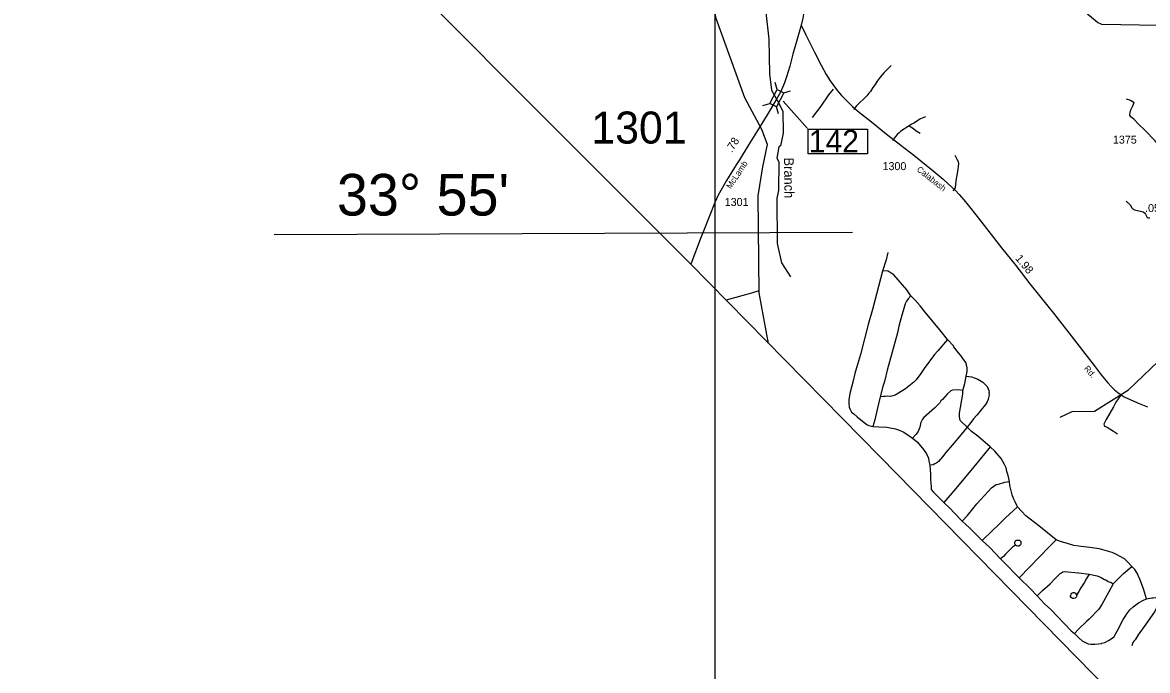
# Model space of a CAD drawing. Extents: x 2104537 to 2336408, y 34176 to 229611.
# Drawn here: x 2106088 to 2123652, y 54055 to 64176 of the extents above; entities that cross this region are included whole.
import ezdxf

# ---------------------------------------------------------------- set-up
doc = ezdxf.new("R2010")
doc.units = 0
for name, color, linetype in [('Exist Boundary Political StateLine', 7, 'Continuous'), ('Exist Hydrographic Creek Single Shore', 7, 'Continuous'), ('Exist Hydrographic Misc Water Feature', 7, 'Continuous'), ('Exist Road Non-System Type 51', 7, 'Continuous'), ('Exist Road Secondary Mileage Hundredths English Label', 7, 'Continuous'), ('Exist Road Secondary Structure Standard Bridge CELL', 7, 'Continuous'), ('Exist Road Secondary Structure Standard Bridge Number Label', 7, 'Continuous'), ('Exist Road Secondary Type 51 Attributed', 7, 'Continuous'), ('Exist Road Secondary Type 51 Label', 7, 'Continuous'), ('Exist Road Secondary Type 51 Number Label', 7, 'Continuous'), ('Map Preparation Inset Cut Line', 7, 'Continuous'), ('Map Preparation Longitude Latitude Label', 7, 'Continuous'), ('Map Preparation Longitude Latitude Lines', 7, 'Continuous'), ('Old_Level_32', 7, 'Continuous')]:
    doc.layers.add(name, color=color, linetype=linetype)

msp = doc.modelspace()

# ---------------------------------------------------------------- linework, layer by layer
at = {"layer": 'Exist Boundary Political StateLine'}
msp.add_lwpolyline([(2106088, 70880), (2113861, 63060), (2116510, 60413), (2119477, 57391), (2125357, 51389), (2126531, 50215), (2127676, 49053), (2128979, 47751), (2129985, 46728), (2130756, 45951), (2130876, 45843), (2134634, 42081), (2139280, 37214)], dxfattribs=at)
at = {"layer": 'Exist Hydrographic Creek Single Shore'}
for points in [[(2124413, 64118), (2122937, 64147), (2122871, 64178), (2122628, 64379), (2122433, 64934), (2122275, 65161), (2122024, 65418), (2121672, 65674), (2121205, 65929), (2121012, 66097), (2120096, 67877), (2119844, 68331), (2119113, 69763)], [(2116682, 65262), (2116999, 65194), (2117233, 65081), (2117400, 64930), (2117543, 64757), (2117695, 64330), (2117738, 63916), (2117749, 63374), (2117780, 63117), (2117871, 62963), (2117960, 62793), (2117961, 62448), (2117920, 62249), (2117895, 62233), (2117863, 62056), (2117897, 62000), (2117890, 61551), (2117866, 61433), (2117869, 60724), (2117937, 60424), (2118079, 60202)], [(2122289, 58010), (2122473, 58102), (2122823, 58105), (2123353, 58439), (2123935, 58992)]]:
    msp.add_lwpolyline(points, dxfattribs=at)
at = {"layer": 'Exist Hydrographic Misc Water Feature'}
msp.add_lwpolyline([(2117736, 59164), (2117589, 59955), (2117575, 61471), (2117648, 61923), (2117721, 62273), (2117628, 62507), (2117367, 62998), (2116920, 64237), (2116877, 64445), (2116819, 64538), (2116735, 64595), (2116527, 64625), (2116468, 64669), (2116493, 64767), (2116666, 65118), (2116682, 65262)], dxfattribs=at)
at = {"layer": 'Exist Road Non-System Type 51'}
for p, q in [((2122582, 55579), (2122742, 55558)), ((2122582, 54704), (2122512, 54633)), ((2122512, 54633), (2122582, 54567))]:
    msp.add_line(p, q, dxfattribs=at)
for points in [[(2119650, 63504), (2119538, 63394), (2119476, 63322), (2119429, 63258), (2119401, 63207), (2119365, 63159), (2119329, 63099), (2119301, 63071), (2119272, 63033), (2119110, 62872), (2119060, 62816)], [(2118745, 63137), (2118669, 63048), (2118550, 62868), (2118415, 62691)], [(2123316, 62986), (2123388, 62961), (2123428, 62939), (2123438, 62921), (2123420, 62867), (2123384, 62806), (2123382, 62787)], [(2120185, 62705), (2120109, 62669), (2120001, 62606), (2119973, 62586), (2119930, 62560)], [(2119930, 62560), (2119800, 62477), (2119776, 62453), (2119746, 62431), (2119716, 62397), (2119673, 62334)], [(2119930, 62560), (2119996, 62518), (2120038, 62484), (2120102, 62445)], [(2120646, 62103), (2120676, 62039), (2120696, 62003), (2120700, 61971), (2120685, 61847), (2120661, 61705), (2120650, 61593), (2120610, 61547)], [(2123316, 61385), (2123381, 61327), (2123407, 61281), (2123427, 61261), (2123449, 61251), (2123565, 61226), (2123585, 61218), (2123603, 61202), (2123619, 61182), (2123631, 61164), (2123646, 61132), (2123668, 61124), (2123688, 61124)], [(2119598, 60584), (2119571, 60468), (2119514, 60290)], [(2119514, 60290), (2119360, 59695), (2119289, 59457), (2119169, 58990), (2119122, 58836), (2119083, 58692), (2119057, 58580), (2119006, 58382), (2118990, 58284), (2118988, 58230), (2118995, 58170), (2119007, 58134), (2119031, 58092), (2119065, 58066), (2119117, 58016), (2119226, 57929), (2119270, 57897), (2119302, 57881), (2119362, 57867)], [(2119957, 59908), (2119893, 59998), (2119692, 60235), (2119651, 60263), (2119603, 60293), (2119593, 60296), (2119514, 60290)], [(2117585, 59983), (2117471, 59949), (2117075, 59838)], [(2119957, 59908), (2119915, 59860), (2119889, 59824), (2119866, 59783), (2119836, 59673), (2119815, 59603), (2119769, 59431), (2119746, 59327), (2119626, 58877), (2119594, 58769), (2119547, 58568), (2119521, 58490), (2119480, 58328)], [(2120530, 59223), (2120428, 59352), (2120178, 59651), (2120100, 59753), (2120026, 59840), (2119957, 59908)], [(2120530, 59223), (2120377, 59050), (2120327, 58988), (2120164, 58771), (2120112, 58695), (2120041, 58596), (2120003, 58560), (2119873, 58456), (2119766, 58385), (2119710, 58355), (2119674, 58343), (2119638, 58337), (2119592, 58338), (2119558, 58332), (2119530, 58334), (2119480, 58328)], [(2120821, 58652), (2120834, 58726), (2120836, 58782), (2120826, 58830), (2120814, 58866), (2120757, 58944), (2120739, 58975), (2120701, 59017), (2120624, 59117), (2120627, 59121), (2120530, 59223)], [(2120768, 58426), (2120801, 58538), (2120821, 58652)], [(2120821, 58652), (2120905, 58640), (2120961, 58622), (2121003, 58604), (2121081, 58557), (2121119, 58523), (2121147, 58489), (2121163, 58455), (2121172, 58429), (2121180, 58399), (2121176, 58391), (2121182, 58361), (2121170, 58317), (2121166, 58289), (2121150, 58251), (2121124, 58211), (2120987, 58043), (2120937, 57986), (2120896, 57930), (2120836, 57858)], [(2119480, 58328), (2119454, 58222), (2119429, 58132), (2119394, 57971), (2119362, 57867)], [(2120768, 58426), (2120700, 58437), (2120605, 58435), (2120582, 58423), (2120522, 58373), (2120450, 58288), (2120426, 58266), (2120408, 58238), (2120365, 58188), (2120327, 58150), (2120201, 58045), (2120159, 58007), (2120138, 57983), (2120110, 57917), (2120100, 57872), (2120070, 57790), (2120036, 57740), (2119985, 57684)], [(2120836, 57858), (2120734, 57953), (2120721, 57983), (2120717, 58025), (2120719, 58073), (2120766, 58371), (2120768, 58426)], [(2123230, 58352), (2123156, 58244), (2123119, 58172), (2123007, 57977), (2122970, 57903), (2122982, 57873), (2123022, 57853), (2123122, 57794), (2123184, 57752)], [(2119362, 57867), (2119458, 57860), (2119584, 57857), (2119716, 57829), (2119792, 57803), (2119838, 57781), (2119896, 57748), (2119985, 57684)], [(2120836, 57858), (2120741, 57739), (2120601, 57577), (2120504, 57458), (2120452, 57390), (2120391, 57320), (2120363, 57298), (2120332, 57284), (2120307, 57268), (2120251, 57263)], [(2121193, 57547), (2121001, 57713), (2120906, 57788), (2120836, 57858)], [(2119985, 57684), (2120055, 57627), (2120152, 57509), (2120202, 57437), (2120232, 57369), (2120236, 57327), (2120251, 57263)], [(2121193, 57547), (2121106, 57437), (2120891, 57180), (2120630, 56863), (2120471, 56678)], [(2121496, 57007), (2121477, 57099), (2121457, 57165), (2121443, 57220), (2121419, 57272), (2121368, 57364), (2121268, 57480), (2121193, 57547)], [(2120251, 57263), (2120263, 57123), (2120266, 57032), (2120274, 56927), (2120274, 56883), (2120313, 56838), (2120365, 56788), (2120407, 56742), (2120471, 56678)], [(2120760, 56388), (2120840, 56474), (2120987, 56659), (2121109, 56787), (2121216, 56909), (2121250, 56934), (2121290, 56958), (2121326, 56966), (2121426, 56996), (2121496, 57007)], [(2121621, 56611), (2121587, 56691), (2121561, 56743), (2121541, 56797), (2121502, 56947), (2121496, 57007)], [(2120471, 56678), (2120570, 56587), (2120632, 56519), (2120760, 56388)], [(2121621, 56611), (2121434, 56439), (2121321, 56324), (2121231, 56244), (2121072, 56087)], [(2122224, 56098), (2121957, 56315), (2121754, 56472), (2121682, 56543), (2121621, 56611)], [(2120760, 56388), (2120871, 56284), (2121007, 56147), (2121072, 56087)], [(2121072, 56087), (2121188, 55975), (2121359, 55800)], [(2121590, 56013), (2121588, 56017), (2121590, 56019), (2121582, 56027), (2121578, 56043), (2121580, 56057), (2121578, 56061), (2121588, 56071), (2121588, 56075), (2121598, 56085), (2121612, 56093), (2121640, 56093), (2121648, 56089), (2121652, 56092), (2121672, 56069), (2121672, 56060), (2121676, 56052), (2121674, 56029), (2121668, 56017), (2121656, 56005), (2121650, 56006), (2121646, 55999), (2121626, 55995), (2121608, 56001), (2121590, 56013)], [(2122224, 56098), (2122079, 55949), (2122003, 55867), (2121923, 55789), (2121857, 55716), (2121752, 55612), (2121710, 55564), (2121650, 55504)], [(2122582, 55997), (2122504, 56009), (2122416, 56031), (2122294, 56070), (2122224, 56098)], [(2121590, 56013), (2121546, 55979), (2121435, 55871), (2121403, 55836), (2121359, 55800)], [(2123406, 55679), (2123347, 55745), (2123291, 55797), (2123225, 55836), (2123155, 55872), (2123099, 55896), (2122956, 55941), (2122896, 55953), (2122750, 55978), (2122616, 55992), (2122582, 55997)], [(2121359, 55800), (2121460, 55693), (2121592, 55557), (2121650, 55504)], [(2123115, 55408), (2123276, 55571), (2123406, 55679)], [(2123636, 55172), (2123589, 55330), (2123534, 55484), (2123504, 55540), (2123490, 55576), (2123452, 55633), (2123406, 55679)], [(2121650, 55504), (2121819, 55338), (2121930, 55221)], [(2121930, 55221), (2122013, 55303), (2122131, 55408), (2122212, 55494), (2122288, 55568), (2122308, 55582), (2122332, 55594), (2122352, 55601), (2122574, 55580), (2122582, 55579)], [(2122742, 55558), (2122700, 55490), (2122663, 55422), (2122613, 55348), (2122582, 55291)], [(2122742, 55558), (2122866, 55535), (2122928, 55507), (2122980, 55477), (2122999, 55471), (2123038, 55447), (2123083, 55428), (2123115, 55408)], [(2123115, 55408), (2123047, 55282), (2122938, 55087), (2122890, 55015), (2122741, 54858), (2122697, 54820), (2122582, 54704)], [(2121930, 55221), (2122044, 55095), (2122142, 55008), (2122462, 54675), (2122512, 54633)], [(2122545, 55231), (2122546, 55216), (2122540, 55209), (2122542, 55205), (2122540, 55202), (2122524, 55185), (2122502, 55177), (2122494, 55177), (2122490, 55181), (2122486, 55179), (2122476, 55183), (2122462, 55195), (2122451, 55211), (2122454, 55235), (2122459, 55249), (2122469, 55261), (2122489, 55273), (2122509, 55271), (2122525, 55265), (2122539, 55249), (2122545, 55231)], [(2122582, 55291), (2122581, 55290), (2122545, 55231)], [(2122582, 54567), (2122631, 54520), (2122725, 54470), (2122767, 54464), (2122829, 54465), (2122933, 54477), (2122937, 54481), (2122985, 54491), (2123044, 54522), (2123102, 54562), (2123130, 54588), (2123180, 54670), (2123271, 54853), (2123303, 54899), (2123327, 54941), (2123376, 55001), (2123428, 55049), (2123510, 55114), (2123588, 55156), (2123636, 55172)], [(2123820, 55185), (2123806, 55117), (2123798, 55061), (2123780, 55007), (2123761, 54971), (2123627, 54778), (2123508, 54614), (2123457, 54535), (2123436, 54515), (2123425, 54493), (2123405, 54441)], [(2123636, 55172), (2123718, 55191), (2123742, 55189), (2123771, 55193), (2123820, 55185)]]:
    msp.add_lwpolyline(points, dxfattribs=at)
at = {"layer": 'Exist Road Secondary Structure Standard Bridge CELL'}
for p, q in [((2117872, 63131), (2117839, 63239)), ((2117972, 63078), (2118080, 63111)), ((2117647, 62880), (2117755, 62913)), ((2117890, 62750), (2117857, 62858))]:
    msp.add_line(p, q, dxfattribs=at)
msp.add_lwpolyline([(2117755, 62913), (2117872, 63131), (2117974, 63077), (2117857, 62858)], close=True, dxfattribs=at)
at = {"layer": 'Exist Road Secondary Structure Standard Bridge Number Label'}
msp.add_line((2117965, 62946), (2118344, 62521), dxfattribs=at)
msp.add_lwpolyline([(2118352, 62511), (2119281, 62511), (2119281, 62127), (2118352, 62127)], close=True, dxfattribs=at)
at = {"layer": 'Exist Road Secondary Type 51 Attributed'}
for points in [[(2118235, 65914), (2118244, 65869), (2118253, 65820), (2118259, 65757), (2118294, 65309), (2118304, 64999), (2118319, 64669), (2118316, 64572), (2118310, 64482), (2118294, 64368), (2118270, 64245), (2118246, 64133)], [(2118246, 64133), (2118183, 63918), (2118117, 63684), (2118067, 63494), (2118017, 63328), (2117984, 63235), (2117953, 63160), (2117922, 63087), (2117861, 62979)], [(2118246, 64133), (2118319, 63986), (2118455, 63715), (2118558, 63510), (2118635, 63366), (2118697, 63267), (2118752, 63189), (2118814, 63107), (2118875, 63035), (2118973, 62935), (2119047, 62866), (2119156, 62770), (2119343, 62626), (2119574, 62438), (2119803, 62260), (2120001, 62105), (2120303, 61858), (2120459, 61727), (2120547, 61653), (2120598, 61606), (2120654, 61550), (2120713, 61488), (2120783, 61406), (2120854, 61322), (2120994, 61144), (2121175, 60913), (2121372, 60654), (2121597, 60380), (2121813, 60096), (2121966, 59908), (2122184, 59634), (2122422, 59331), (2122672, 59007), (2122820, 58818), (2122927, 58672), (2123030, 58548), (2123087, 58485), (2123138, 58438), (2123187, 58397), (2123226, 58370), (2123289, 58327), (2123391, 58280), (2123520, 58223), (2123653, 58174)], [(2117861, 62979), (2117716, 62733), (2117545, 62462)], [(2123941, 61145), (2123956, 61275), (2123968, 61361), (2123970, 61449), (2123997, 61561), (2124027, 61618), (2124052, 61684), (2124098, 61757), (2124115, 61821), (2124106, 61872), (2124073, 61934), (2123864, 62218), (2123770, 62327), (2123612, 62496), (2123510, 62587), (2123442, 62661), (2123390, 62702), (2123374, 62727), (2123382, 62779)], [(2117545, 62462), (2117418, 62257), (2117280, 62032), (2117228, 61954), (2117077, 61707), (2116949, 61479), (2116895, 61363), (2116818, 61165), (2116719, 60916), (2116684, 60829), (2116520, 60403)]]:
    msp.add_lwpolyline(points, dxfattribs=at)
at = {"layer": 'Map Preparation Inset Cut Line'}
msp.add_lwpolyline([(2116896, 80446), (2116896, 37236), (2173491, 37236), (2173491, 50351), (2187500, 54766), (2187500, 55965), (2187500, 80447)], close=True, dxfattribs=at)
at = {"layer": 'Map Preparation Longitude Latitude Lines'}
msp.add_line((2110018, 60865), (2119048, 60899), dxfattribs=at)

# ---------------------------------------------------------------- texts
at = {"layer": 'Exist Road Secondary Mileage Hundredths English Label'}
for s, rotation, p in [('.78', 58.4502, (2117164, 62135)), ('.05', 0.3416, (2123614, 61215)), ('1.98', 309.3947, (2121580, 60488))]:
    msp.add_text(s, height=125, rotation=rotation, dxfattribs=at).set_placement(p)
at = {"layer": 'Exist Road Secondary Structure Standard Bridge Number Label'}
msp.add_text('142', height=350, dxfattribs=at).set_placement((2118365, 62147))
at = {"layer": 'Exist Road Secondary Type 51 Label'}
for s, rotation, p in [('McLamb', 56.588, (2117147, 61569)), ('Calabash', 321.7222, (2120040, 61864)), ('Rd.', 309.6742, (2122655, 58768))]:
    msp.add_text(s, height=95, rotation=rotation, dxfattribs=at).set_placement(p)
at = {"layer": 'Exist Road Secondary Type 51 Number Label'}
for s, height, p in [('1301', 500, (2114969, 62285)), ('1375', 125, (2123112, 62284)), ('1300', 125, (2119515, 61870)), ('1301', 125, (2117051, 61310))]:
    msp.add_text(s, height=height, dxfattribs=at).set_placement(p)
at = {"layer": 'Map Preparation Longitude Latitude Label'}
msp.add_text("33° 55'", height=650, dxfattribs=at).set_placement((2110997, 61161))
at = {"layer": 'Old_Level_32'}
msp.add_text('Branch', height=150, rotation=270.6745, dxfattribs=at).set_placement((2117977, 62066))

doc.saveas('drawing.dxf')
